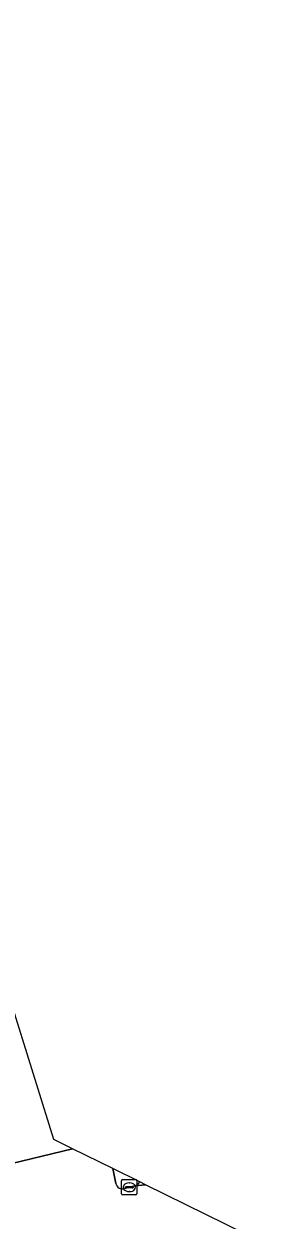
# Model space of a CAD drawing. Extents: x 159262 to 160143, y 383399 to 384319.
# Drawn here: x 159609.7 to 159625.4, y 384083.7 to 384161.6 of the extents above; entities that cross this region are included whole.
import ezdxf

# ---------------------------------------------------------------- set-up
doc = ezdxf.new("R2010")
doc.units = 0
for name, color, linetype in [('IMGEO_Kolk', 7, 'Continuous'), ('IMGEO_Rijbaan_lokaal_gesloten', 7, 'Continuous'), ('IMGEO_Verkeerseiland_gesloten', 7, 'Continuous')]:
    doc.layers.add(name, color=color, linetype=linetype)

msp = doc.modelspace()

# ---------------------------------------------------------------- linework, layer by layer
at = {"layer": 'IMGEO_Kolk'}
for p, q in [((159616.023, 384085.361), (159616.023, 384086.213)), ((159616.098, 384086.287), (159616.95, 384086.287)), ((159617.024, 384086.213), (159617.024, 384085.361)), ((159616.282, 384085.781), (159616.282, 384085.793)), ((159616.72, 384085.744), (159616.322, 384085.744)), ((159616.325, 384085.83), (159616.723, 384085.83)), ((159616.534, 384085.507), (159616.509, 384085.507)), ((159616.511, 384086.067), (159616.536, 384086.067)), ((159616.766, 384085.793), (159616.766, 384085.781)), ((159616.95, 384085.287), (159616.098, 384085.287))]:
    msp.add_line(p, q, dxfattribs=at)
for points in [[(159616.023, 384085.361), (159616.023, 384086.213)], [(159616.098, 384086.287), (159616.95, 384086.287)], [(159617.024, 384086.213), (159617.024, 384085.361)], [(159616.95, 384085.287), (159616.098, 384085.287)]]:
    msp.add_lwpolyline(points, dxfattribs=at)
for centre, radius, start, end in [((159616.1, 384086.211), 0.0765, 91.55205, 178.44795), ((159616.1, 384086.211), 0.0765, 91.55205, 178.44795), ((159616.948, 384086.211), 0.0765, 1.55205, 88.44795), ((159616.948, 384086.211), 0.0765, 1.55205, 88.44795), ((159616.322, 384085.79), 0.0403, 85.87752, 175.75265), ((159616.319, 384085.78), 0.0366, 178.93798, 274.71019), ((159616.723, 384085.787), 0.043, 264.86636, 352.45326), ((159616.727, 384085.792), 0.0386, 1.73085, 96.63898), ((159616.1, 384085.363), 0.0765, 181.55205, 268.44795), ((159616.1, 384085.363), 0.0765, 181.55205, 268.44795), ((159616.948, 384085.363), 0.0765, 271.55205, 358.44795), ((159616.948, 384085.363), 0.0765, 271.55205, 358.44795)]:
    msp.add_arc(centre, radius, start, end, dxfattribs=at)
for centre, major_axis, ratio, start_param, end_param in [((159616.51, 384085.787), (-0.387, 0.002), 0.722429, 4.712389, 7.853982), ((159616.535, 384085.787), (-0.39, 0.002), 0.717154, 1.570796, 4.712389)]:
    msp.add_ellipse(centre, major_axis=major_axis, ratio=ratio, start_param=start_param, end_param=end_param, dxfattribs=at)
at = {"layer": 'IMGEO_Rijbaan_lokaal_gesloten'}
for points in [[(159612.823, 384088.3), (159611.621, 384088.894), (159590.661, 384156.209), (159587.509, 384161.555), (159585.173, 384160.437)], [(159615.646, 384086.025), (159615.447, 384087.002), (159615.447, 384087.002), (159612.823, 384088.3), (159606.892, 384086.868), (159606.635, 384086.11), (159606.04, 384085.229)], [(159606.892, 384086.868), (159612.823, 384088.3)], [(159625.419, 384082.072), (159617.58, 384085.948), (159616.881, 384085.89), (159616.222, 384085.699)], [(159616.881, 384085.89), (159617.58, 384085.948)], [(159617.58, 384085.948), (159617.208, 384086.132)]]:
    msp.add_lwpolyline(points, dxfattribs=at)
for centre, radius, start, end in [((159616.086, 384086.131), 0.453, 193.53059, 287.4521), ((159616.783, 384086.365), 0.485, 281.71426, 331.26773)]:
    msp.add_arc(centre, radius, start, end, dxfattribs=at)
at = {"layer": 'IMGEO_Verkeerseiland_gesloten'}
for points in [[(159615.447, 384087.002), (159615.447, 384087.002), (159615.646, 384086.025)], [(159617.208, 384086.132), (159615.447, 384087.002)], [(159616.222, 384085.699), (159616.881, 384085.89)]]:
    msp.add_lwpolyline(points, dxfattribs=at)
for centre, radius, start, end in [((159616.086, 384086.131), 0.453, 193.53059, 287.4521), ((159616.783, 384086.365), 0.485, 281.71426, 331.26773)]:
    msp.add_arc(centre, radius, start, end, dxfattribs=at)

doc.saveas('drawing.dxf')
